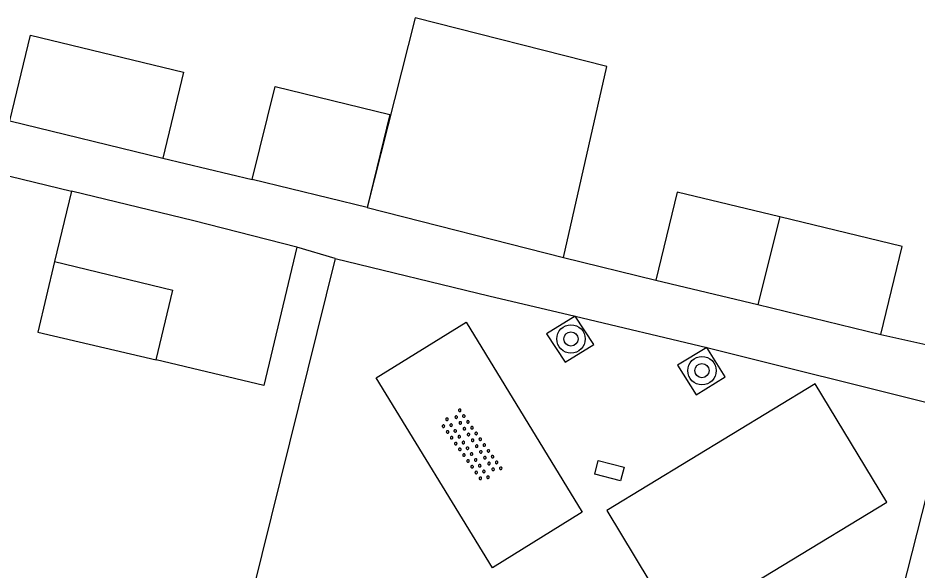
# Model space of a CAD drawing. Extents: x 125000 to 129004, y 397500 to 399008.
# Drawn here: x 126516.3 to 126541.62, y 397952.37 to 397967.92 of the extents above; entities that cross this region are included whole.
import ezdxf

# ---------------------------------------------------------------- set-up
doc = ezdxf.new("R2010")
doc.units = 0
for name, color, linetype in [('gg-afsc-erfafscheiding', 7, 'Continuous'), ('gg-afsc-hekwerk', 7, 'Continuous'), ('gg-afsc-muur', 7, 'Continuous'), ('gg-bbg-bijgebouw', 7, 'Continuous'), ('gg-bbg-gedigitaliseerde bijgebouw', 7, 'Continuous'), ('gg-bbg-luifel en loopbrug', 7, 'Continuous'), ('gg-bbg-tussenscheiding', 7, 'Continuous'), ('gg-knt-verharding', 7, 'Continuous'), ('gt-grn-weggrens', 7, 'Continuous'), ('gt-symb-boom', 7, 'Continuous'), ('gt-symb-kolk center center', 7, 'Continuous'), ('gt-symb-overige verharding', 7, 'Continuous')]:
    doc.layers.add(name, color=color, linetype=linetype)

# ---------------------------------------------------------------- blocks, each defined once
blk = doc.blocks.new('gt0-BOOM')
at = {"layer": 'gt-symb-boom'}
for radius in [0.4, 0.2]:
    blk.add_circle((0, 0), radius, dxfattribs=at)
blk = doc.blocks.new('gt0-KOLKCC')
at = {"layer": 'gt-symb-kolk center center'}
blk.add_lwpolyline([(-0.375, 0.2), (0.375, 0.2), (0.375, -0.2), (-0.375, -0.2)], close=True, dxfattribs=at)
blk = doc.blocks.new('gt0-OVH')
at = {"layer": 'gt-symb-overige verharding'}
for points in [[(-0.972, 0.298), (-0.967, 0.308), (-0.965, 0.319), (-0.966, 0.33), (-0.971, 0.34), (-0.978, 0.348), (-0.988, 0.353), (-0.999, 0.355), (-1.01, 0.354), (-1.02, 0.349), (-1.028, 0.342), (-1.033, 0.332), (-1.035, 0.321), (-1.034, 0.31), (-1.029, 0.3), (-1.022, 0.292), (-1.012, 0.287), (-1.001, 0.285), (-0.99, 0.286), (-0.98, 0.291)], [(-0.772, 0.298), (-0.767, 0.308), (-0.765, 0.319), (-0.766, 0.33), (-0.771, 0.34), (-0.778, 0.348), (-0.788, 0.353), (-0.799, 0.355), (-0.81, 0.354), (-0.82, 0.349), (-0.828, 0.342), (-0.833, 0.332), (-0.835, 0.321), (-0.834, 0.31), (-0.829, 0.3), (-0.822, 0.292), (-0.812, 0.287), (-0.801, 0.285), (-0.79, 0.286), (-0.78, 0.291)], [(-0.572, 0.298), (-0.567, 0.308), (-0.565, 0.319), (-0.566, 0.33), (-0.571, 0.34), (-0.578, 0.348), (-0.588, 0.353), (-0.599, 0.355), (-0.61, 0.354), (-0.62, 0.349), (-0.628, 0.342), (-0.633, 0.332), (-0.635, 0.321), (-0.634, 0.31), (-0.629, 0.3), (-0.622, 0.292), (-0.612, 0.287), (-0.601, 0.285), (-0.59, 0.286), (-0.58, 0.291)], [(-0.372, 0.298), (-0.367, 0.308), (-0.365, 0.319), (-0.366, 0.33), (-0.371, 0.34), (-0.378, 0.348), (-0.388, 0.353), (-0.399, 0.355), (-0.41, 0.354), (-0.42, 0.349), (-0.428, 0.342), (-0.433, 0.332), (-0.435, 0.321), (-0.434, 0.31), (-0.429, 0.3), (-0.422, 0.292), (-0.412, 0.287), (-0.401, 0.285), (-0.39, 0.286), (-0.38, 0.291)], [(-0.172, 0.298), (-0.167, 0.308), (-0.165, 0.319), (-0.166, 0.33), (-0.171, 0.34), (-0.178, 0.348), (-0.188, 0.353), (-0.199, 0.355), (-0.21, 0.354), (-0.22, 0.349), (-0.228, 0.342), (-0.233, 0.332), (-0.235, 0.321), (-0.234, 0.31), (-0.229, 0.3), (-0.222, 0.292), (-0.212, 0.287), (-0.201, 0.285), (-0.19, 0.286), (-0.18, 0.291)], [(0.028, 0.298), (0.033, 0.308), (0.035, 0.319), (0.034, 0.33), (0.029, 0.34), (0.022, 0.348), (0.012, 0.353), (0.001, 0.355), (-0.01, 0.354), (-0.02, 0.349), (-0.028, 0.342), (-0.033, 0.332), (-0.035, 0.321), (-0.034, 0.31), (-0.029, 0.3), (-0.022, 0.292), (-0.012, 0.287), (-0.001, 0.285), (0.01, 0.286), (0.02, 0.291)], [(0.228, 0.298), (0.233, 0.308), (0.235, 0.319), (0.234, 0.33), (0.229, 0.34), (0.222, 0.348), (0.212, 0.353), (0.201, 0.355), (0.19, 0.354), (0.18, 0.349), (0.172, 0.342), (0.167, 0.332), (0.165, 0.321), (0.166, 0.31), (0.171, 0.3), (0.178, 0.292), (0.188, 0.287), (0.199, 0.285), (0.21, 0.286), (0.22, 0.291)], [(0.428, 0.298), (0.433, 0.308), (0.435, 0.319), (0.434, 0.33), (0.429, 0.34), (0.422, 0.348), (0.412, 0.353), (0.401, 0.355), (0.39, 0.354), (0.38, 0.349), (0.372, 0.342), (0.367, 0.332), (0.365, 0.321), (0.366, 0.31), (0.371, 0.3), (0.378, 0.292), (0.388, 0.287), (0.399, 0.285), (0.41, 0.286), (0.42, 0.291)], [(0.628, 0.298), (0.633, 0.308), (0.635, 0.319), (0.634, 0.33), (0.629, 0.34), (0.622, 0.348), (0.612, 0.353), (0.601, 0.355), (0.59, 0.354), (0.58, 0.349), (0.572, 0.342), (0.567, 0.332), (0.565, 0.321), (0.566, 0.31), (0.571, 0.3), (0.578, 0.292), (0.588, 0.287), (0.599, 0.285), (0.61, 0.286), (0.62, 0.291)], [(0.828, 0.298), (0.833, 0.308), (0.835, 0.319), (0.834, 0.33), (0.829, 0.34), (0.822, 0.348), (0.812, 0.353), (0.801, 0.355), (0.79, 0.354), (0.78, 0.349), (0.772, 0.342), (0.767, 0.332), (0.765, 0.321), (0.766, 0.31), (0.771, 0.3), (0.778, 0.292), (0.788, 0.287), (0.799, 0.285), (0.81, 0.286), (0.82, 0.291)], [(1.028, 0.298), (1.033, 0.308), (1.035, 0.319), (1.034, 0.33), (1.029, 0.34), (1.022, 0.348), (1.012, 0.353), (1.001, 0.355), (0.99, 0.354), (0.98, 0.349), (0.972, 0.342), (0.967, 0.332), (0.965, 0.321), (0.966, 0.31), (0.971, 0.3), (0.978, 0.292), (0.988, 0.287), (0.999, 0.285), (1.01, 0.286), (1.02, 0.291)], [(-0.872, 0.106), (-0.867, 0.116), (-0.865, 0.126), (-0.866, 0.137), (-0.871, 0.147), (-0.878, 0.156), (-0.888, 0.161), (-0.899, 0.163), (-0.91, 0.162), (-0.92, 0.157), (-0.928, 0.15), (-0.933, 0.14), (-0.935, 0.129), (-0.934, 0.118), (-0.929, 0.108), (-0.922, 0.1), (-0.912, 0.095), (-0.901, 0.092), (-0.89, 0.094), (-0.88, 0.098)], [(-0.672, 0.106), (-0.667, 0.116), (-0.665, 0.126), (-0.666, 0.137), (-0.671, 0.147), (-0.678, 0.156), (-0.688, 0.161), (-0.699, 0.163), (-0.71, 0.162), (-0.72, 0.157), (-0.728, 0.15), (-0.733, 0.14), (-0.735, 0.129), (-0.734, 0.118), (-0.729, 0.108), (-0.722, 0.1), (-0.712, 0.095), (-0.701, 0.092), (-0.69, 0.094), (-0.68, 0.098)], [(-0.472, 0.106), (-0.467, 0.116), (-0.465, 0.126), (-0.466, 0.137), (-0.471, 0.147), (-0.478, 0.156), (-0.488, 0.161), (-0.499, 0.163), (-0.51, 0.162), (-0.52, 0.157), (-0.528, 0.15), (-0.533, 0.14), (-0.535, 0.129), (-0.534, 0.118), (-0.529, 0.108), (-0.522, 0.1), (-0.512, 0.095), (-0.501, 0.092), (-0.49, 0.094), (-0.48, 0.098)], [(-0.272, 0.106), (-0.267, 0.116), (-0.265, 0.126), (-0.266, 0.137), (-0.271, 0.147), (-0.278, 0.156), (-0.288, 0.161), (-0.299, 0.163), (-0.31, 0.162), (-0.32, 0.157), (-0.328, 0.15), (-0.333, 0.14), (-0.335, 0.129), (-0.334, 0.118), (-0.329, 0.108), (-0.322, 0.1), (-0.312, 0.095), (-0.301, 0.092), (-0.29, 0.094), (-0.28, 0.098)], [(-0.072, 0.106), (-0.067, 0.116), (-0.065, 0.126), (-0.066, 0.137), (-0.071, 0.147), (-0.078, 0.156), (-0.088, 0.161), (-0.099, 0.163), (-0.11, 0.162), (-0.12, 0.157), (-0.128, 0.15), (-0.133, 0.14), (-0.135, 0.129), (-0.134, 0.118), (-0.129, 0.108), (-0.122, 0.1), (-0.112, 0.095), (-0.101, 0.092), (-0.09, 0.094), (-0.08, 0.098)], [(0.128, 0.106), (0.133, 0.116), (0.135, 0.126), (0.134, 0.137), (0.129, 0.147), (0.122, 0.156), (0.112, 0.161), (0.101, 0.163), (0.09, 0.162), (0.08, 0.157), (0.072, 0.15), (0.067, 0.14), (0.065, 0.129), (0.066, 0.118), (0.071, 0.108), (0.078, 0.1), (0.088, 0.095), (0.099, 0.092), (0.11, 0.094), (0.12, 0.098)], [(0.328, 0.106), (0.333, 0.116), (0.335, 0.126), (0.334, 0.137), (0.329, 0.147), (0.322, 0.156), (0.312, 0.161), (0.301, 0.163), (0.29, 0.162), (0.28, 0.157), (0.272, 0.15), (0.267, 0.14), (0.265, 0.129), (0.266, 0.118), (0.271, 0.108), (0.278, 0.1), (0.288, 0.095), (0.299, 0.092), (0.31, 0.094), (0.32, 0.098)], [(0.528, 0.106), (0.533, 0.116), (0.535, 0.126), (0.534, 0.137), (0.529, 0.147), (0.522, 0.156), (0.512, 0.161), (0.501, 0.163), (0.49, 0.162), (0.48, 0.157), (0.472, 0.15), (0.467, 0.14), (0.465, 0.129), (0.466, 0.118), (0.471, 0.108), (0.478, 0.1), (0.488, 0.095), (0.499, 0.092), (0.51, 0.094), (0.52, 0.098)], [(0.728, 0.106), (0.733, 0.116), (0.735, 0.126), (0.734, 0.137), (0.729, 0.147), (0.722, 0.156), (0.712, 0.161), (0.701, 0.163), (0.69, 0.162), (0.68, 0.157), (0.672, 0.15), (0.667, 0.14), (0.665, 0.129), (0.666, 0.118), (0.671, 0.108), (0.678, 0.1), (0.688, 0.095), (0.699, 0.092), (0.71, 0.094), (0.72, 0.098)], [(0.928, 0.106), (0.933, 0.116), (0.935, 0.126), (0.934, 0.137), (0.929, 0.147), (0.922, 0.156), (0.912, 0.161), (0.901, 0.163), (0.89, 0.162), (0.88, 0.157), (0.872, 0.15), (0.867, 0.14), (0.865, 0.129), (0.866, 0.118), (0.871, 0.108), (0.878, 0.1), (0.888, 0.095), (0.899, 0.092), (0.91, 0.094), (0.92, 0.098)], [(-0.972, -0.142), (-0.967, -0.132), (-0.965, -0.121), (-0.966, -0.11), (-0.971, -0.1), (-0.978, -0.092), (-0.988, -0.087), (-0.999, -0.085), (-1.01, -0.086), (-1.02, -0.091), (-1.028, -0.098), (-1.033, -0.108), (-1.035, -0.119), (-1.034, -0.13), (-1.029, -0.14), (-1.022, -0.148), (-1.012, -0.153), (-1.001, -0.155), (-0.99, -0.154), (-0.98, -0.149)], [(-0.772, -0.142), (-0.767, -0.132), (-0.765, -0.121), (-0.766, -0.11), (-0.771, -0.1), (-0.778, -0.092), (-0.788, -0.087), (-0.799, -0.085), (-0.81, -0.086), (-0.82, -0.091), (-0.828, -0.098), (-0.833, -0.108), (-0.835, -0.119), (-0.834, -0.13), (-0.829, -0.14), (-0.822, -0.148), (-0.812, -0.153), (-0.801, -0.155), (-0.79, -0.154), (-0.78, -0.149)], [(-0.572, -0.142), (-0.567, -0.132), (-0.565, -0.121), (-0.566, -0.11), (-0.571, -0.1), (-0.578, -0.092), (-0.588, -0.087), (-0.599, -0.085), (-0.61, -0.086), (-0.62, -0.091), (-0.628, -0.098), (-0.633, -0.108), (-0.635, -0.119), (-0.634, -0.13), (-0.629, -0.14), (-0.622, -0.148), (-0.612, -0.153), (-0.601, -0.155), (-0.59, -0.154), (-0.58, -0.149)], [(-0.372, -0.142), (-0.367, -0.132), (-0.365, -0.121), (-0.366, -0.11), (-0.371, -0.1), (-0.378, -0.092), (-0.388, -0.087), (-0.399, -0.085), (-0.41, -0.086), (-0.42, -0.091), (-0.428, -0.098), (-0.433, -0.108), (-0.435, -0.119), (-0.434, -0.13), (-0.429, -0.14), (-0.422, -0.148), (-0.412, -0.153), (-0.401, -0.155), (-0.39, -0.154), (-0.38, -0.149)], [(-0.172, -0.142), (-0.167, -0.132), (-0.165, -0.121), (-0.166, -0.11), (-0.171, -0.1), (-0.178, -0.092), (-0.188, -0.087), (-0.199, -0.085), (-0.21, -0.086), (-0.22, -0.091), (-0.228, -0.098), (-0.233, -0.108), (-0.235, -0.119), (-0.234, -0.13), (-0.229, -0.14), (-0.222, -0.148), (-0.212, -0.153), (-0.201, -0.155), (-0.19, -0.154), (-0.18, -0.149)], [(0.028, -0.142), (0.033, -0.132), (0.035, -0.121), (0.034, -0.11), (0.029, -0.1), (0.022, -0.092), (0.012, -0.087), (0.001, -0.085), (-0.01, -0.086), (-0.02, -0.091), (-0.028, -0.098), (-0.033, -0.108), (-0.035, -0.119), (-0.034, -0.13), (-0.029, -0.14), (-0.022, -0.148), (-0.012, -0.153), (-0.001, -0.155), (0.01, -0.154), (0.02, -0.149)], [(0.228, -0.142), (0.233, -0.132), (0.235, -0.121), (0.234, -0.11), (0.229, -0.1), (0.222, -0.092), (0.212, -0.087), (0.201, -0.085), (0.19, -0.086), (0.18, -0.091), (0.172, -0.098), (0.167, -0.108), (0.165, -0.119), (0.166, -0.13), (0.171, -0.14), (0.178, -0.148), (0.188, -0.153), (0.199, -0.155), (0.21, -0.154), (0.22, -0.149)], [(0.428, -0.142), (0.433, -0.132), (0.435, -0.121), (0.434, -0.11), (0.429, -0.1), (0.422, -0.092), (0.412, -0.087), (0.401, -0.085), (0.39, -0.086), (0.38, -0.091), (0.372, -0.098), (0.367, -0.108), (0.365, -0.119), (0.366, -0.13), (0.371, -0.14), (0.378, -0.148), (0.388, -0.153), (0.399, -0.155), (0.41, -0.154), (0.42, -0.149)], [(0.628, -0.142), (0.633, -0.132), (0.635, -0.121), (0.634, -0.11), (0.629, -0.1), (0.622, -0.092), (0.612, -0.087), (0.601, -0.085), (0.59, -0.086), (0.58, -0.091), (0.572, -0.098), (0.567, -0.108), (0.565, -0.119), (0.566, -0.13), (0.571, -0.14), (0.578, -0.148), (0.588, -0.153), (0.599, -0.155), (0.61, -0.154), (0.62, -0.149)], [(0.828, -0.142), (0.833, -0.132), (0.835, -0.121), (0.834, -0.11), (0.829, -0.1), (0.822, -0.092), (0.812, -0.087), (0.801, -0.085), (0.79, -0.086), (0.78, -0.091), (0.772, -0.098), (0.767, -0.108), (0.765, -0.119), (0.766, -0.13), (0.771, -0.14), (0.778, -0.148), (0.788, -0.153), (0.799, -0.155), (0.81, -0.154), (0.82, -0.149)], [(1.028, -0.142), (1.033, -0.132), (1.035, -0.121), (1.034, -0.11), (1.029, -0.1), (1.022, -0.092), (1.012, -0.087), (1.001, -0.085), (0.99, -0.086), (0.98, -0.091), (0.972, -0.098), (0.967, -0.108), (0.965, -0.119), (0.966, -0.13), (0.971, -0.14), (0.978, -0.148), (0.988, -0.153), (0.999, -0.155), (1.01, -0.154), (1.02, -0.149)], [(-0.872, -0.334), (-0.867, -0.324), (-0.865, -0.314), (-0.866, -0.303), (-0.871, -0.293), (-0.878, -0.284), (-0.888, -0.279), (-0.899, -0.277), (-0.91, -0.278), (-0.92, -0.283), (-0.928, -0.29), (-0.933, -0.3), (-0.935, -0.311), (-0.934, -0.322), (-0.929, -0.332), (-0.922, -0.34), (-0.912, -0.345), (-0.901, -0.348), (-0.89, -0.346), (-0.88, -0.342)], [(-0.672, -0.334), (-0.667, -0.324), (-0.665, -0.314), (-0.666, -0.303), (-0.671, -0.293), (-0.678, -0.284), (-0.688, -0.279), (-0.699, -0.277), (-0.71, -0.278), (-0.72, -0.283), (-0.728, -0.29), (-0.733, -0.3), (-0.735, -0.311), (-0.734, -0.322), (-0.729, -0.332), (-0.722, -0.34), (-0.712, -0.345), (-0.701, -0.348), (-0.69, -0.346), (-0.68, -0.342)], [(-0.472, -0.334), (-0.467, -0.324), (-0.465, -0.314), (-0.466, -0.303), (-0.471, -0.293), (-0.478, -0.284), (-0.488, -0.279), (-0.499, -0.277), (-0.51, -0.278), (-0.52, -0.283), (-0.528, -0.29), (-0.533, -0.3), (-0.535, -0.311), (-0.534, -0.322), (-0.529, -0.332), (-0.522, -0.34), (-0.512, -0.345), (-0.501, -0.348), (-0.49, -0.346), (-0.48, -0.342)], [(-0.272, -0.334), (-0.267, -0.324), (-0.265, -0.314), (-0.266, -0.303), (-0.271, -0.293), (-0.278, -0.284), (-0.288, -0.279), (-0.299, -0.277), (-0.31, -0.278), (-0.32, -0.283), (-0.328, -0.29), (-0.333, -0.3), (-0.335, -0.311), (-0.334, -0.322), (-0.329, -0.332), (-0.322, -0.34), (-0.312, -0.345), (-0.301, -0.348), (-0.29, -0.346), (-0.28, -0.342)], [(-0.072, -0.334), (-0.067, -0.324), (-0.065, -0.314), (-0.066, -0.303), (-0.071, -0.293), (-0.078, -0.284), (-0.088, -0.279), (-0.099, -0.277), (-0.11, -0.278), (-0.12, -0.283), (-0.128, -0.29), (-0.133, -0.3), (-0.135, -0.311), (-0.134, -0.322), (-0.129, -0.332), (-0.122, -0.34), (-0.112, -0.345), (-0.101, -0.348), (-0.09, -0.346), (-0.08, -0.342)], [(0.128, -0.334), (0.133, -0.324), (0.135, -0.314), (0.134, -0.303), (0.129, -0.293), (0.122, -0.284), (0.112, -0.279), (0.101, -0.277), (0.09, -0.278), (0.08, -0.283), (0.072, -0.29), (0.067, -0.3), (0.065, -0.311), (0.066, -0.322), (0.071, -0.332), (0.078, -0.34), (0.088, -0.345), (0.099, -0.348), (0.11, -0.346), (0.12, -0.342)], [(0.328, -0.334), (0.333, -0.324), (0.335, -0.314), (0.334, -0.303), (0.329, -0.293), (0.322, -0.284), (0.312, -0.279), (0.301, -0.277), (0.29, -0.278), (0.28, -0.283), (0.272, -0.29), (0.267, -0.3), (0.265, -0.311), (0.266, -0.322), (0.271, -0.332), (0.278, -0.34), (0.288, -0.345), (0.299, -0.348), (0.31, -0.346), (0.32, -0.342)], [(0.528, -0.334), (0.533, -0.324), (0.535, -0.314), (0.534, -0.303), (0.529, -0.293), (0.522, -0.284), (0.512, -0.279), (0.501, -0.277), (0.49, -0.278), (0.48, -0.283), (0.472, -0.29), (0.467, -0.3), (0.465, -0.311), (0.466, -0.322), (0.471, -0.332), (0.478, -0.34), (0.488, -0.345), (0.499, -0.348), (0.51, -0.346), (0.52, -0.342)], [(0.728, -0.334), (0.733, -0.324), (0.735, -0.314), (0.734, -0.303), (0.729, -0.293), (0.722, -0.284), (0.712, -0.279), (0.701, -0.277), (0.69, -0.278), (0.68, -0.283), (0.672, -0.29), (0.667, -0.3), (0.665, -0.311), (0.666, -0.322), (0.671, -0.332), (0.678, -0.34), (0.688, -0.345), (0.699, -0.348), (0.71, -0.346), (0.72, -0.342)], [(0.928, -0.334), (0.933, -0.324), (0.935, -0.314), (0.934, -0.303), (0.929, -0.293), (0.922, -0.284), (0.912, -0.279), (0.901, -0.277), (0.89, -0.278), (0.88, -0.283), (0.872, -0.29), (0.867, -0.3), (0.865, -0.311), (0.866, -0.322), (0.871, -0.332), (0.878, -0.34), (0.888, -0.345), (0.899, -0.348), (0.91, -0.346), (0.92, -0.342)]]:
    blk.add_lwpolyline(points, close=True, dxfattribs=at)

msp = doc.modelspace()

# ---------------------------------------------------------------- linework, layer by layer
at = {"layer": 'gg-afsc-erfafscheiding'}
for p, q in [((126515.693, 397963.55), (126517.811, 397963.035)), ((126525.236, 397961.145), (126524.15, 397961.46)), ((126540.599, 397959.003), (126542.932, 397958.478))]:
    msp.add_line(p, q, dxfattribs=at)
at = {"layer": 'gg-afsc-hekwerk'}
for p, q in [((126525.236, 397961.145), (126522.62, 397950.61)), ((126539.333, 397944.462), (126542.033, 397955.029))]:
    msp.add_line(p, q, dxfattribs=at)
at = {"layer": 'gg-afsc-muur'}
for p, q in [((126520.376, 397963.973), (126522.898, 397963.368)), ((126531.66, 397961.17), (126534.258, 397960.536))]:
    msp.add_line(p, q, dxfattribs=at)
at = {"layer": 'gg-bbg-bijgebouw'}
for p, q in [((126526.13, 397962.575), (126522.898, 397963.368)), ((126517.811, 397963.035), (126517.331, 397961.054)), ((126521.248, 397962.204), (126517.811, 397963.035)), ((126524.15, 397961.46), (126521.248, 397962.204)), ((126517.331, 397961.054), (126520.664, 397960.246)), ((126534.258, 397960.536), (126537.13, 397959.842)), ((126520.189, 397958.285), (126520.664, 397960.246)), ((126537.13, 397959.842), (126540.599, 397959.003))]:
    msp.add_line(p, q, dxfattribs=at)
for points in [[(126522.898, 397963.368), (126523.541, 397965.99), (126526.773, 397965.199), (126526.13, 397962.575)], [(126537.75, 397962.316), (126534.857, 397963.015), (126534.258, 397960.536)], [(126540.599, 397959.003), (126541.198, 397961.482), (126537.75, 397962.316)], [(126524.15, 397961.46), (126523.227, 397957.568), (126520.189, 397958.285)]]:
    msp.add_lwpolyline(points, dxfattribs=at)
at = {"layer": 'gg-bbg-gedigitaliseerde bijgebouw'}
msp.add_line((126516.068, 397965.02), (126520.376, 397963.973), dxfattribs=at)
msp.add_lwpolyline([(126516.068, 397965.02), (126516.656, 397967.439), (126520.964, 397966.392), (126520.376, 397963.973)], dxfattribs=at)
at = {"layer": 'gg-bbg-luifel en loopbrug'}
for p, q in [((126527.488, 397967.919), (126526.13, 397962.575)), ((126526.13, 397962.575), (126531.66, 397961.17))]:
    msp.add_line(p, q, dxfattribs=at)
for points in [[(126531.66, 397961.17), (126532.881, 397966.549), (126527.488, 397967.919)], [(126517.331, 397961.054), (126516.863, 397959.07), (126520.189, 397958.285)]]:
    msp.add_lwpolyline(points, dxfattribs=at)
at = {"layer": 'gg-bbg-tussenscheiding'}
msp.add_line((126537.75, 397962.316), (126537.13, 397959.842), dxfattribs=at)
at = {"layer": 'gg-knt-verharding'}
for points in [[(126531.993, 397959.519), (126531.183, 397959.022), (126531.708, 397958.22), (126532.517, 397958.718), (126531.993, 397959.519)], [(126526.39, 397957.777), (126528.921, 397959.345), (126532.189, 397953.997), (126529.658, 397952.428), (126526.39, 397957.777)], [(126535.695, 397958.638), (126534.873, 397958.134), (126535.392, 397957.301), (126536.214, 397957.804), (126535.695, 397958.638)], [(126532.877, 397954.039), (126534.894, 397950.708), (126540.762, 397954.279), (126538.744, 397957.611), (126532.877, 397954.039)]]:
    msp.add_lwpolyline(points, dxfattribs=at)
at = {"layer": 'gt-grn-weggrens'}
for p, q in [((126531.993, 397959.519), (126535.695, 397958.638)), ((126535.695, 397958.638), (126542.519, 397956.932))]:
    msp.add_line(p, q, dxfattribs=at)
msp.add_lwpolyline([(126525.236, 397961.145), (126529.557, 397960.092), (126531.993, 397959.519)], dxfattribs=at)

# ---------------------------------------------------------------- block references
at = {"layer": 'gt-symb-boom'}
for p in [(126531.871, 397958.876), (126535.56, 397957.983)]:
    msp.add_blockref('gt0-BOOM', p, dxfattribs=at)
at = {"layer": 'gt-symb-kolk center center', "rotation": 165.58873497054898}
msp.add_blockref('gt0-KOLKCC', (126532.952, 397955.165), dxfattribs=at)
at = {"layer": 'gt-symb-overige verharding', "rotation": -54.73556975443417}
msp.add_blockref('gt0-OVH', (126529.055, 397955.864), dxfattribs=at)

doc.saveas('drawing.dxf')
